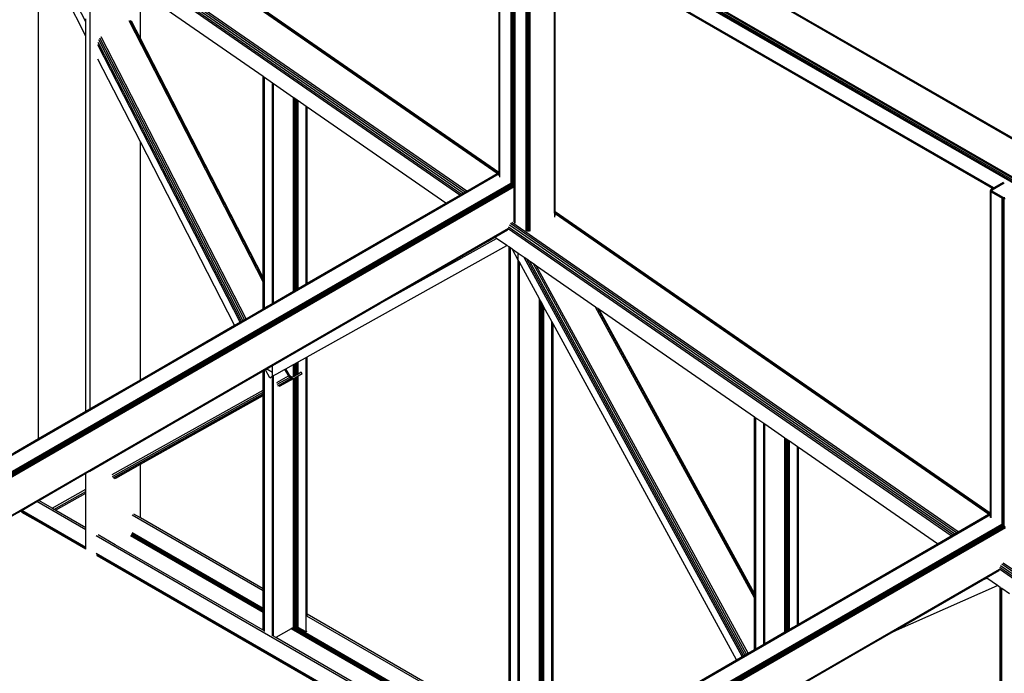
# Model space of a CAD drawing. Header units: millimetres. Extents: x 10 to 1250, y -62 to 528.
# Tile 734 of 909: x 619.68 to 621.89, y 523.58 to 525.05. Entities that reach past the tile are written whole.
import ezdxf

# ---------------------------------------------------------------- set-up
doc = ezdxf.new("R2010")
doc.units = ezdxf.units.MM
doc.header["$LTSCALE"] = 0.05

msp = doc.modelspace()

# ---------------------------------------------------------------- linework, layer by layer
at = {"color": 8}
for p, q in [((622.005, 524.7246), (620.8994, 525.363)), ((622.0072, 524.7254), (620.9015, 525.3637)), ((622.009, 524.725), (620.9034, 525.3634)), ((621.9258, 524.6724), (620.8202, 525.3107)), ((621.9263, 524.6751), (620.8206, 525.3135)), ((621.9275, 524.678), (620.8219, 525.3163)), ((621.9293, 524.6805), (620.8237, 525.3188)), ((621.9315, 524.6822), (620.8259, 525.3205)), ((620.7571, 524.7034), (620.7571, 525.3011)), ((620.7576, 524.7037), (620.7576, 525.2997)), ((620.7589, 524.7045), (620.7589, 525.2985)), ((620.7839, 524.6785), (620.7839, 525.2841)), ((620.7859, 524.7112), (620.7859, 525.2833)), ((620.7861, 524.7113), (620.7861, 525.2833)), ((620.7871, 524.7119), (620.7871, 525.2832)), ((620.7884, 524.7126), (620.7884, 525.283)), ((620.7908, 524.7113), (620.7908, 525.2833)), ((620.791, 524.7112), (620.791, 525.2815)), ((619.8272, 525.042), (619.7047, 525.2803)), ((620.7528, 524.7009), (619.9271, 525.273)), ((620.7553, 524.7024), (619.9302, 525.2741)), ((620.7563, 524.703), (619.9496, 525.2619)), ((620.7915, 524.7109), (620.7915, 525.2801)), ((620.7929, 524.7101), (620.7929, 525.2789)), ((620.8178, 524.6947), (620.8178, 525.2645)), ((620.8181, 524.6943), (620.8181, 525.2644)), ((620.8193, 524.6921), (620.8193, 525.2639)), ((620.8199, 524.6905), (620.8199, 525.2637)), ((620.8223, 524.6467), (620.8223, 525.2634)), ((620.8235, 524.6458), (620.8235, 525.2636)), ((620.8246, 524.6451), (620.8246, 525.2637)), ((620.8248, 524.645), (620.8248, 525.2637)), ((620.8268, 524.6436), (620.8268, 525.2645)), ((621.8702, 524.6686), (620.8541, 525.2552)), ((621.8684, 524.6676), (620.8546, 525.253)), ((620.8814, 524.6163), (620.8814, 525.2367)), ((619.7205, 524.105), (619.7205, 525.2178)), ((619.8272, 525.0102), (619.7205, 525.2178)), ((619.8359, 525.2264), (619.8359, 524.1716)), ((620.6686, 524.6524), (619.8503, 525.2193)), ((620.672, 524.6543), (619.8509, 525.2232)), ((620.6762, 524.6567), (619.8527, 525.2273)), ((620.6804, 524.6592), (619.8553, 525.2308)), ((620.6841, 524.6613), (619.8584, 525.2333)), ((620.8828, 524.6154), (620.8828, 525.2359)), ((621.8678, 524.6673), (620.8833, 525.2357)), ((620.8833, 524.615), (620.8833, 525.2357)), ((619.9496, 525.005), (619.9496, 525.1106)), ((620.2261, 524.9191), (619.9496, 525.1106)), ((619.8272, 525.042), (619.8272, 525.0488)), ((619.8272, 525.0102), (619.8272, 525.042)), ((620.2261, 524.4576), (619.9241, 525.0449)), ((620.2261, 524.4639), (619.9271, 525.0455)), ((619.9496, 525.005), (619.9295, 525.044)), ((619.8272, 524.1666), (619.8272, 525.0102)), ((620.177, 524.3685), (619.8543, 524.9961)), ((620.1804, 524.3705), (619.856, 525.0015)), ((620.1841, 524.3726), (619.8584, 525.0059)), ((620.1874, 524.3745), (619.8614, 525.0086)), ((620.2261, 524.4672), (619.9496, 525.005)), ((620.1743, 524.367), (619.8537, 524.9906)), ((619.9496, 524.7722), (619.8537, 524.9587)), ((620.2269, 524.9185), (620.2261, 524.9191)), ((620.2261, 524.4672), (620.2261, 524.9191)), ((620.2293, 524.9169), (620.2269, 524.9185)), ((620.2269, 524.4656), (620.2269, 524.9185)), ((620.2293, 524.3987), (620.2293, 524.9169)), ((620.2471, 524.9045), (620.2293, 524.9169)), ((620.2471, 524.409), (620.2471, 524.9045)), ((620.2496, 524.9028), (620.2471, 524.9045)), ((620.2496, 524.4105), (620.2496, 524.9028)), ((620.2946, 524.8716), (620.2496, 524.9028)), ((620.2946, 524.4364), (620.2946, 524.8716)), ((620.2956, 524.871), (620.2946, 524.8716)), ((620.2956, 524.437), (620.2956, 524.871)), ((620.297, 524.87), (620.2956, 524.871)), ((620.297, 524.4378), (620.297, 524.87)), ((620.2997, 524.8681), (620.297, 524.87)), ((620.2997, 524.4394), (620.2997, 524.8681)), ((620.3025, 524.8662), (620.2997, 524.8681)), ((620.3025, 524.441), (620.3025, 524.8662)), ((620.3048, 524.8646), (620.3025, 524.8662)), ((620.3048, 524.4423), (620.3048, 524.8646)), ((620.3226, 524.8522), (620.3048, 524.8646)), ((620.3226, 524.4526), (620.3226, 524.8522)), ((620.3252, 524.8504), (620.3226, 524.8522)), ((620.3252, 524.4541), (620.3252, 524.8504)), ((620.6372, 524.6342), (620.3252, 524.8504)), ((619.9496, 524.2372), (619.9496, 524.7722)), ((620.1617, 524.3597), (619.9496, 524.7722)), ((620.7576, 524.7037), (620.7589, 524.7045)), ((620.7589, 524.7039), (620.7589, 524.7045)), ((620.7859, 524.6805), (620.7859, 524.7112)), ((620.7861, 524.6807), (620.7861, 524.7113)), ((620.7871, 524.6813), (620.7871, 524.7119)), ((620.7884, 524.682), (620.7884, 524.7126)), ((620.7908, 524.7113), (620.791, 524.7112)), ((620.7908, 524.6834), (620.7908, 524.7113)), ((620.791, 524.7112), (620.7915, 524.7109)), ((620.791, 524.6835), (620.791, 524.7112)), ((620.7915, 524.7109), (620.7929, 524.7101)), ((620.7915, 524.6838), (620.7915, 524.7109)), ((620.7929, 524.6846), (620.7929, 524.7101)), ((618.0041, 523.1134), (620.7571, 524.7028)), ((618.0061, 523.1127), (620.7571, 524.701)), ((620.6841, 524.6613), (620.7528, 524.7009)), ((620.7528, 524.7009), (620.7553, 524.7024)), ((620.7553, 524.7024), (620.7563, 524.703)), ((620.7563, 524.703), (620.7571, 524.7034)), ((620.7571, 524.7034), (620.7576, 524.7037)), ((620.7571, 524.7028), (620.7571, 524.7034)), ((620.7571, 524.7028), (620.7576, 524.7031)), ((620.7571, 524.701), (620.7571, 524.7028)), ((620.7571, 524.701), (620.7576, 524.7012)), ((620.7571, 524.6956), (620.7571, 524.701)), ((620.7576, 524.7031), (620.7589, 524.7039)), ((620.7576, 524.7031), (620.7576, 524.7037)), ((620.7576, 524.7012), (620.7576, 524.7031)), ((620.7576, 524.7012), (620.7589, 524.702)), ((620.7576, 524.7012), (620.7576, 524.6942)), ((620.7589, 524.702), (620.7589, 524.7039)), ((620.7589, 524.693), (620.7589, 524.702)), ((620.7908, 524.6834), (620.791, 524.6835)), ((620.7908, 524.6806), (620.7908, 524.6834)), ((620.791, 524.6835), (620.7915, 524.6838)), ((620.791, 524.6808), (620.791, 524.6835)), ((620.7915, 524.6838), (620.7929, 524.6846)), ((620.7915, 524.681), (620.7915, 524.6838)), ((620.7929, 524.6818), (620.7929, 524.6846)), ((620.8178, 524.6947), (620.8181, 524.6943)), ((620.8178, 524.693), (620.8178, 524.6947)), ((620.8178, 524.693), (620.8187, 524.6935)), ((620.8178, 524.6898), (620.8178, 524.693)), ((620.8178, 524.6898), (620.8198, 524.6909)), ((620.8178, 524.687), (620.8178, 524.6898)), ((620.8178, 524.687), (620.8199, 524.6882)), ((620.8178, 524.6092), (620.8178, 524.687)), ((620.8181, 524.6943), (620.8187, 524.6935)), ((620.8187, 524.6935), (620.8193, 524.6921)), ((620.8193, 524.6921), (620.8198, 524.6909)), ((620.8198, 524.6909), (620.8199, 524.6905)), ((620.8199, 524.6882), (620.8199, 524.6905)), ((620.8199, 524.6104), (620.8199, 524.6882)), ((618.0382, 523.0942), (620.7832, 524.679)), ((618.0402, 523.0926), (620.7854, 524.6775)), ((618.0419, 523.0903), (620.7884, 524.676)), ((618.043, 523.0877), (620.7907, 524.6741)), ((618.0434, 523.0852), (620.791, 524.6716)), ((620.6804, 524.6592), (620.6841, 524.6613)), ((620.7859, 524.6805), (620.7861, 524.6807)), ((620.7859, 524.6778), (620.7859, 524.6805)), ((620.7859, 524.6778), (620.7884, 524.6792)), ((620.7859, 524.677), (620.7859, 524.6778)), ((620.7861, 524.6807), (620.7871, 524.6813)), ((620.7861, 524.6798), (620.7861, 524.6807)), ((620.7871, 524.6813), (620.7884, 524.682)), ((620.7871, 524.6792), (620.7871, 524.6813)), ((620.7884, 524.6792), (620.7884, 524.682)), ((620.7884, 524.676), (620.7884, 524.6792)), ((620.7884, 524.6755), (620.7884, 524.676)), ((620.7908, 524.6806), (620.791, 524.6808)), ((620.7908, 524.6774), (620.7908, 524.6806)), ((620.7908, 524.6774), (620.791, 524.6775)), ((620.7908, 524.6742), (620.7908, 524.6774)), ((620.7908, 524.6742), (620.791, 524.6743)), ((620.7908, 524.6738), (620.7908, 524.6742)), ((620.791, 524.6808), (620.7915, 524.681)), ((620.791, 524.6775), (620.791, 524.6808)), ((620.791, 524.6775), (620.7915, 524.6778)), ((620.791, 524.6743), (620.791, 524.6775)), ((620.791, 524.6743), (620.7915, 524.6746)), ((620.791, 524.6716), (620.791, 524.6743)), ((620.791, 524.6716), (620.7915, 524.6718)), ((620.791, 524.5938), (620.791, 524.6716)), ((620.7915, 524.681), (620.7929, 524.6818)), ((620.7915, 524.6778), (620.7915, 524.681)), ((620.7915, 524.6778), (620.7929, 524.6786)), ((620.7915, 524.6746), (620.7915, 524.6778)), ((620.7915, 524.6746), (620.7929, 524.6754)), ((620.7915, 524.6718), (620.7915, 524.6746)), ((620.7915, 524.6718), (620.7929, 524.6727)), ((620.7915, 524.594), (620.7915, 524.6718)), ((620.7929, 524.6786), (620.7929, 524.6818)), ((620.7929, 524.6754), (620.7929, 524.6786)), ((620.7929, 524.6727), (620.7929, 524.6754)), ((620.7929, 524.5948), (620.7929, 524.6727)), ((621.8632, 524.6642), (621.8627, 524.6628)), ((621.8627, 524.6628), (621.8632, 524.6614)), ((621.8627, 523.9367), (621.8627, 524.6628)), ((621.8646, 524.6654), (621.8632, 524.6642)), ((621.8632, 524.6614), (621.8646, 524.6602)), ((621.8632, 523.937), (621.8632, 524.6614)), ((621.8678, 524.6673), (621.8646, 524.6654)), ((621.8646, 524.6602), (621.8895, 524.6458)), ((621.8646, 523.9263), (621.8646, 524.6602)), ((621.8659, 524.6628), (621.8661, 524.6635)), ((621.8661, 524.6621), (621.8659, 524.6628)), ((621.8661, 524.6635), (621.8668, 524.6641)), ((621.8661, 524.6621), (621.8661, 524.6635)), ((621.8668, 524.6615), (621.8661, 524.6621)), ((621.8668, 524.6641), (621.8941, 524.6798)), ((621.8668, 524.6615), (621.8668, 524.6641)), ((621.8917, 524.6471), (621.8668, 524.6615)), ((621.8684, 524.6676), (621.8678, 524.6673)), ((621.8702, 524.6686), (621.8684, 524.6676)), ((621.8919, 524.6811), (621.8702, 524.6686)), ((620.6372, 524.6342), (620.6686, 524.6524)), ((620.6686, 524.6524), (620.672, 524.6543)), ((620.672, 524.6543), (620.6762, 524.6567)), ((620.6762, 524.6567), (620.6804, 524.6592)), ((620.8223, 524.5704), (620.8223, 524.6467)), ((620.8235, 524.5725), (620.8235, 524.6458)), ((620.8246, 524.5729), (620.8246, 524.6451)), ((620.8248, 524.5706), (620.8248, 524.645)), ((620.8268, 524.5713), (620.8268, 524.6436)), ((621.8895, 524.6458), (621.8916, 524.645)), ((621.8895, 523.9433), (621.8895, 524.6458)), ((621.8916, 524.645), (621.8917, 524.645)), ((621.8916, 523.9445), (621.8916, 524.645)), ((621.8928, 524.6467), (621.8917, 524.6471)), ((621.8917, 524.645), (621.8928, 524.6448)), ((621.8917, 523.9446), (621.8917, 524.645)), ((621.894, 524.6465), (621.8928, 524.6467)), ((621.8928, 524.6448), (621.894, 524.6447)), ((621.8928, 523.9452), (621.8928, 524.6448)), ((621.8952, 524.6467), (621.894, 524.6465)), ((621.894, 524.6447), (621.8964, 524.645)), ((621.894, 523.9459), (621.894, 524.6447)), ((620.3252, 524.4541), (620.6372, 524.6342)), ((620.8828, 524.6154), (620.8814, 524.6163)), ((620.8814, 524.615), (620.8814, 524.6163)), ((620.791, 524.5921), (620.791, 524.5938)), ((620.7915, 524.594), (620.7915, 524.5905)), ((620.7929, 524.5891), (620.7929, 524.5948)), ((620.8178, 524.5718), (620.8178, 524.6092)), ((620.8199, 524.5708), (620.8199, 524.6104)), ((620.8828, 524.614), (620.8814, 524.615)), ((620.8814, 524.6118), (620.8814, 524.615)), ((620.8828, 524.6108), (620.8814, 524.6118)), ((620.8814, 524.6118), (620.8814, 524.6029)), ((620.8833, 524.615), (620.8828, 524.6154)), ((620.8828, 524.614), (620.8828, 524.6154)), ((620.8833, 524.6137), (620.8828, 524.614)), ((620.8828, 524.6108), (620.8828, 524.614)), ((620.8833, 524.6105), (620.8828, 524.6108)), ((620.8828, 524.6041), (620.8828, 524.6108)), ((621.8625, 523.9366), (620.8833, 524.615)), ((620.8833, 524.6137), (620.8833, 524.615)), ((621.8615, 523.936), (620.8833, 524.6137)), ((620.8833, 524.6105), (620.8833, 524.6137)), ((620.8833, 524.6056), (620.8833, 524.6105)), ((621.8589, 523.9346), (620.8833, 524.6105)), ((618.0878, 523.0248), (620.778, 524.578)), ((618.0892, 523.0238), (620.7774, 524.5758)), ((620.7474, 524.5579), (620.7763, 524.5745)), ((621.7748, 523.886), (620.7776, 524.5769)), ((621.7782, 523.888), (620.7784, 524.5807)), ((621.7824, 523.8904), (620.7801, 524.5847)), ((621.7866, 523.8928), (620.7828, 524.5883)), ((621.7902, 523.8949), (620.7858, 524.5908)), ((620.4884, 524.4083), (620.7515, 524.5551)), ((620.4884, 524.4083), (620.7324, 524.5492)), ((620.7324, 524.5492), (620.7474, 524.5579)), ((620.7324, 524.5492), (620.7477, 524.5577)), ((620.7477, 524.5577), (620.7474, 524.5579)), ((620.7515, 524.5551), (620.7477, 524.5577)), ((620.7745, 524.5391), (620.7515, 524.5551)), ((620.3252, 524.2884), (620.7745, 524.5391)), ((620.7794, 524.5358), (620.7745, 524.5391)), ((620.7802, 524.5352), (620.7794, 524.5358)), ((620.7794, 523.4474), (620.7794, 524.5358)), ((620.7825, 524.5336), (620.7802, 524.5352)), ((620.7802, 523.4469), (620.7802, 524.5352)), ((620.787, 524.5305), (620.7825, 524.5336)), ((620.7825, 523.4456), (620.7825, 524.5336)), ((620.8003, 524.5061), (620.787, 524.5305)), ((620.8003, 524.5212), (620.787, 524.5305)), ((620.8003, 524.5061), (620.8003, 524.5212)), ((620.8137, 524.512), (620.8003, 524.5212)), ((620.8029, 524.5014), (620.8003, 524.5061)), ((620.8003, 523.342), (620.8003, 524.5061)), ((621.3043, 523.6144), (620.8137, 524.512)), ((620.8193, 524.5081), (620.8137, 524.512)), ((621.307, 523.6159), (620.8193, 524.5081)), ((620.8265, 524.5031), (620.8193, 524.5081)), ((620.8029, 523.3405), (620.8029, 524.5014)), ((620.8479, 524.4191), (620.8029, 524.5014)), ((621.3104, 523.6179), (620.8265, 524.5031)), ((620.8343, 524.4977), (620.8265, 524.5031)), ((621.314, 523.62), (620.8343, 524.4977)), ((620.8413, 524.4928), (620.8343, 524.4977)), ((621.3174, 523.6219), (620.8413, 524.4928)), ((620.9743, 524.4007), (620.8413, 524.4928)), ((620.2269, 524.4656), (620.2261, 524.4672)), ((620.2261, 524.4639), (620.2261, 524.4672)), ((620.2269, 524.4623), (620.2261, 524.4639)), ((620.2261, 524.4576), (620.2261, 524.4639)), ((620.2269, 524.4623), (620.2269, 524.4656)), ((620.2269, 524.456), (620.2269, 524.4623)), ((620.2269, 524.456), (620.2261, 524.4576)), ((620.2261, 524.3969), (620.2261, 524.4576)), ((620.2269, 524.3974), (620.2269, 524.456)), ((620.297, 524.4378), (620.2997, 524.4394)), ((620.2997, 524.4394), (620.3025, 524.441)), ((620.3025, 524.441), (620.3048, 524.4423)), ((620.3048, 524.4423), (620.3226, 524.4526)), ((620.3226, 524.4526), (620.3252, 524.4541)), ((620.2496, 524.4105), (620.2946, 524.4364)), ((620.2946, 524.4364), (620.2956, 524.437)), ((620.2956, 524.437), (620.297, 524.4378)), ((620.8479, 523.4079), (620.8479, 524.4191)), ((620.8488, 524.4174), (620.8479, 524.4191)), ((620.8488, 523.4073), (620.8488, 524.4174)), ((620.8502, 524.4149), (620.8488, 524.4174)), ((620.1874, 524.3745), (620.2261, 524.3969)), ((620.2261, 524.3969), (620.2269, 524.3974)), ((620.2269, 524.3974), (620.2293, 524.3987)), ((620.2293, 524.3987), (620.2471, 524.409)), ((620.2471, 524.409), (620.2496, 524.4105)), ((620.2471, 524.269), (620.4884, 524.4083)), ((620.8502, 523.4065), (620.8502, 524.4149)), ((620.853, 524.4098), (620.8502, 524.4149)), ((620.853, 523.4049), (620.853, 524.4098)), ((620.8557, 524.4048), (620.853, 524.4098)), ((620.8557, 523.4033), (620.8557, 524.4048)), ((620.8571, 524.4023), (620.8557, 524.4048)), ((620.8571, 523.4025), (620.8571, 524.4023)), ((620.858, 524.4005), (620.8571, 524.4023)), ((620.858, 523.402), (620.858, 524.4005)), ((620.8759, 524.3679), (620.858, 524.4005)), ((621.3318, 523.7467), (620.9743, 524.4007)), ((620.9796, 524.3971), (620.9743, 524.4007)), ((621.3318, 523.7527), (620.9796, 524.3971)), ((620.9823, 524.3951), (620.9796, 524.3971)), ((621.3318, 523.7559), (620.9823, 524.3951)), ((621.3318, 524.1531), (620.9823, 524.3951)), ((620.1804, 524.3705), (620.1841, 524.3726)), ((620.1841, 524.3726), (620.1874, 524.3745)), ((619.9496, 524.2372), (620.1617, 524.3597)), ((620.1617, 524.3597), (620.1743, 524.367)), ((620.1743, 524.367), (620.177, 524.3685)), ((620.177, 524.3685), (620.1804, 524.3705)), ((620.8759, 523.3917), (620.8759, 524.3679)), ((620.8784, 524.3632), (620.8759, 524.3679)), ((620.8784, 523.3902), (620.8784, 524.3632)), ((621.2917, 523.6071), (620.8784, 524.3632)), ((620.3048, 524.2771), (620.3226, 524.287)), ((620.3226, 524.287), (620.3252, 524.2884)), ((620.3226, 523.6697), (620.3226, 524.287)), ((620.3252, 523.7096), (620.3252, 524.2884)), ((620.231, 524.2597), (620.2342, 524.2616)), ((620.2342, 524.2616), (620.2471, 524.269)), ((620.2342, 524.2616), (620.2471, 524.2541)), ((620.2471, 524.2541), (620.2471, 524.269)), ((620.2744, 524.2601), (620.277, 524.2615)), ((620.277, 524.2615), (620.2946, 524.2714)), ((620.2853, 524.2471), (620.277, 524.2615)), ((620.2946, 524.2714), (620.2956, 524.2719)), ((620.2946, 524.2445), (620.2946, 524.2714)), ((620.2956, 524.2719), (620.297, 524.2727)), ((620.2956, 524.245), (620.2956, 524.2719)), ((620.297, 524.2727), (620.2997, 524.2742)), ((620.297, 524.2458), (620.297, 524.2727)), ((620.2997, 524.2742), (620.3025, 524.2757)), ((620.2997, 524.2473), (620.2997, 524.2742)), ((620.3025, 524.2757), (620.3048, 524.2771)), ((620.3025, 524.2488), (620.3025, 524.2757)), ((620.3048, 524.2502), (620.3048, 524.2771)), ((619.8865, 524.0608), (620.2261, 524.2569)), ((620.2261, 524.2569), (620.2269, 524.2574)), ((620.2261, 524.2139), (620.2261, 524.2569)), ((620.2269, 524.2574), (620.2293, 524.2587)), ((620.2269, 524.2144), (620.2269, 524.2574)), ((620.2293, 524.2587), (620.231, 524.2597)), ((620.2293, 523.6709), (620.2293, 524.2587)), ((620.2414, 524.2417), (620.231, 524.2597)), ((620.2414, 524.2417), (620.2471, 524.2449)), ((620.2471, 524.2449), (620.2471, 524.2541)), ((620.2471, 524.2449), (620.2496, 524.2463)), ((620.2471, 523.6607), (620.2471, 524.2449)), ((620.2496, 524.2463), (620.257, 524.2504)), ((620.2496, 523.6599), (620.2496, 524.2463)), ((620.257, 524.2504), (620.2744, 524.2601)), ((620.257, 524.2312), (620.2827, 524.2456)), ((620.2575, 524.2268), (620.2853, 524.2423)), ((620.2592, 524.2237), (620.2887, 524.2403)), ((620.2617, 524.2225), (620.2924, 524.2396)), ((620.2646, 524.2232), (620.2946, 524.24)), ((620.2744, 524.2601), (620.2827, 524.2456)), ((620.2827, 524.2456), (620.2853, 524.2423)), ((620.287, 524.2449), (620.2853, 524.2471)), ((620.2893, 524.2435), (620.2853, 524.2423)), ((620.2853, 524.2423), (620.2862, 524.2418)), ((620.2862, 524.2445), (620.287, 524.2449)), ((620.2862, 524.2418), (620.2893, 524.2435)), ((620.2862, 524.2418), (620.2877, 524.2409)), ((620.2893, 524.2435), (620.287, 524.2449)), ((620.2877, 524.2409), (620.2917, 524.2431)), ((620.2877, 524.2409), (620.288, 524.2407)), ((620.288, 524.2407), (620.2927, 524.2434)), ((620.288, 524.2407), (620.2882, 524.2406)), ((620.2939, 524.2437), (620.2882, 524.2406)), ((620.2882, 524.2406), (620.2887, 524.2403)), ((620.2887, 524.2403), (620.2924, 524.2396)), ((620.2917, 524.2431), (620.2893, 524.2435)), ((620.2927, 524.2434), (620.2917, 524.2431)), ((620.2924, 524.2396), (620.2956, 524.2405)), ((620.2927, 524.2434), (620.2946, 524.2445)), ((620.2939, 524.2437), (620.2927, 524.2434)), ((620.2946, 524.2442), (620.2939, 524.2437)), ((620.2946, 524.2445), (620.2956, 524.245)), ((620.2956, 524.2447), (620.2946, 524.2442)), ((620.2946, 524.2442), (620.2946, 524.2445)), ((620.2946, 524.2438), (620.2946, 524.2442)), ((620.2946, 524.24), (620.2956, 524.2405)), ((620.2946, 523.7273), (620.2946, 524.24)), ((620.2956, 524.245), (620.297, 524.2458)), ((620.297, 524.2455), (620.2956, 524.2447)), ((620.2956, 524.2447), (620.2956, 524.245)), ((620.2956, 524.2443), (620.2956, 524.2447)), ((620.2956, 524.2405), (620.2957, 524.2406)), ((620.2956, 523.7267), (620.2956, 524.2405)), ((620.2957, 524.2406), (620.297, 524.2413)), ((620.297, 524.2458), (620.2997, 524.2473)), ((620.2997, 524.2471), (620.297, 524.2455)), ((620.297, 524.2455), (620.297, 524.2458)), ((620.297, 524.2452), (620.297, 524.2455)), ((620.297, 524.2413), (620.2997, 524.2429)), ((620.297, 523.7259), (620.297, 524.2413)), ((620.2997, 524.2473), (620.3025, 524.2488)), ((620.3025, 524.2487), (620.2997, 524.2471)), ((620.2997, 524.2471), (620.2997, 524.2473)), ((620.2997, 524.2468), (620.2997, 524.2471)), ((620.2997, 524.2429), (620.3025, 524.2445)), ((620.2997, 523.7243), (620.2997, 524.2429)), ((620.3025, 524.2488), (620.3048, 524.2502)), ((620.3048, 524.25), (620.3025, 524.2487)), ((620.3025, 524.2487), (620.3025, 524.2488)), ((620.3025, 524.2485), (620.3025, 524.2487)), ((620.3025, 524.2445), (620.3048, 524.2459)), ((620.3025, 523.7228), (620.3025, 524.2445)), ((620.3117, 524.254), (620.3048, 524.25)), ((620.3048, 524.2502), (620.3117, 524.254)), ((620.3048, 524.2459), (620.3135, 524.2509)), ((620.3048, 524.25), (620.3048, 524.2502)), ((620.3048, 524.2499), (620.3048, 524.25)), ((620.3048, 523.68), (620.3048, 524.2459)), ((620.3135, 524.2509), (620.3117, 524.254)), ((619.8359, 524.1716), (619.9496, 524.2372)), ((619.8865, 524.0239), (620.2261, 524.2139)), ((619.8871, 524.0194), (620.2261, 524.2092)), ((619.8887, 524.0164), (620.2261, 524.2052)), ((619.8912, 524.0151), (620.2261, 524.2026)), ((619.9496, 524.0469), (620.2261, 524.2017)), ((620.2261, 524.2139), (620.2269, 524.2144)), ((620.2261, 524.2092), (620.2261, 524.2139)), ((620.2261, 524.2092), (620.2269, 524.2097)), ((620.2261, 524.2052), (620.2261, 524.2092)), ((620.2261, 524.2052), (620.2269, 524.2057)), ((620.2261, 524.2026), (620.2261, 524.2052)), ((620.2261, 524.2026), (620.2269, 524.203)), ((620.2261, 524.2017), (620.2261, 524.2026)), ((620.2261, 524.2017), (620.2269, 524.2021)), ((620.2261, 523.7668), (620.2261, 524.2017)), ((620.2269, 524.2097), (620.2269, 524.2144)), ((620.2269, 524.2057), (620.2269, 524.2097)), ((620.2269, 524.203), (620.2269, 524.2057)), ((620.2269, 524.2021), (620.2269, 524.203)), ((620.2269, 523.7663), (620.2269, 524.2021)), ((619.7205, 524.105), (619.8272, 524.1666)), ((619.8272, 524.1666), (619.8359, 524.1716)), ((621.3318, 523.7559), (621.3318, 524.1531)), ((621.3326, 524.1525), (621.3318, 524.1531)), ((621.3326, 523.7543), (621.3326, 524.1525)), ((621.3349, 524.1509), (621.3326, 524.1525)), ((621.3349, 523.632), (621.3349, 524.1509)), ((621.3527, 524.1385), (621.3349, 524.1509)), ((621.3527, 523.6423), (621.3527, 524.1385)), ((621.3553, 524.1368), (621.3527, 524.1385)), ((621.3553, 523.6438), (621.3553, 524.1368)), ((621.4003, 524.1056), (621.3553, 524.1368)), ((619.6664, 524.0737), (619.7205, 524.105)), ((621.4003, 523.6697), (621.4003, 524.1056)), ((621.4012, 524.1049), (621.4003, 524.1056)), ((621.4012, 523.6703), (621.4012, 524.1049)), ((621.4026, 524.104), (621.4012, 524.1049)), ((621.4026, 523.6711), (621.4026, 524.104)), ((621.4053, 524.1021), (621.4026, 524.104)), ((621.4053, 523.6727), (621.4053, 524.1021)), ((621.4081, 524.1002), (621.4053, 524.1021)), ((621.4081, 523.6743), (621.4081, 524.1002)), ((621.4104, 524.0986), (621.4081, 524.1002)), ((621.4104, 523.6756), (621.4104, 524.0986)), ((621.4283, 524.0862), (621.4104, 524.0986)), ((621.4283, 523.6859), (621.4283, 524.0862)), ((621.4308, 524.0844), (621.4283, 524.0862)), ((621.4308, 523.6874), (621.4308, 524.0844)), ((621.7434, 523.8679), (621.4308, 524.0844)), ((619.8359, 524.0316), (619.8865, 524.0608)), ((619.8941, 524.0159), (619.9496, 524.0469)), ((619.9496, 523.9265), (619.9496, 524.0469)), ((619.7209, 523.9652), (619.8272, 524.0266)), ((619.8272, 524.0266), (619.8359, 524.0316)), ((619.8272, 523.9907), (619.8272, 524.0266)), ((619.7508, 523.9479), (619.8272, 523.9907)), ((619.755, 523.9455), (619.8272, 523.986)), ((619.7585, 523.9435), (619.8272, 523.982)), ((619.8272, 523.986), (619.8272, 523.9907)), ((619.8272, 523.982), (619.8272, 523.986)), ((619.8272, 523.9806), (619.8272, 523.982)), ((619.8272, 523.9038), (619.8272, 523.9806)), ((619.6825, 523.943), (619.7169, 523.9629)), ((619.7169, 523.9629), (619.7209, 523.9652)), ((619.8272, 523.8991), (619.7169, 523.9629)), ((619.7508, 523.9479), (619.7209, 523.9652)), ((619.1098, 522.3467), (621.8627, 523.9361)), ((619.1117, 522.346), (621.8627, 523.9343)), ((619.6664, 523.9337), (619.6811, 523.9422)), ((619.6811, 523.9422), (619.6825, 523.943)), ((619.8272, 523.8566), (619.6814, 523.9408)), ((619.8272, 523.8595), (619.6825, 523.943)), ((619.7205, 523.9172), (619.6832, 523.9388)), ((619.755, 523.9455), (619.7508, 523.9479)), ((619.7585, 523.9435), (619.755, 523.9455)), ((619.7597, 523.9428), (619.7585, 523.9435)), ((619.8272, 523.9038), (619.7597, 523.9428)), ((620.2261, 523.7622), (619.9311, 523.9325)), ((619.9496, 523.9265), (619.9352, 523.9348)), ((621.7902, 523.8949), (621.8589, 523.9346)), ((621.8589, 523.9346), (621.8615, 523.936)), ((621.8615, 523.936), (621.8625, 523.9366)), ((621.8625, 523.9366), (621.8627, 523.9367)), ((621.8627, 523.9367), (621.8632, 523.937)), ((621.8627, 523.9361), (621.8627, 523.9367)), ((621.8627, 523.9361), (621.8632, 523.9364)), ((621.8627, 523.9343), (621.8627, 523.9361)), ((621.8627, 523.9343), (621.8632, 523.9346)), ((621.8627, 523.9289), (621.8627, 523.9343)), ((621.8632, 523.9364), (621.8632, 523.937)), ((621.8632, 523.9346), (621.8632, 523.9364)), ((621.8632, 523.9275), (621.8632, 523.9346)), ((621.8895, 523.9127), (621.8895, 523.9433)), ((621.8916, 523.9139), (621.8916, 523.9445)), ((621.8917, 523.914), (621.8917, 523.9446)), ((621.8928, 523.9146), (621.8928, 523.9452)), ((621.894, 523.9153), (621.894, 523.9459)), ((619.1439, 522.3275), (621.8888, 523.9123)), ((619.1458, 522.3259), (621.8916, 523.9111)), ((619.1475, 522.3236), (621.894, 523.9093)), ((619.1486, 522.321), (621.8963, 523.9074)), ((619.8272, 523.8556), (619.7205, 523.9172)), ((620.2261, 523.7668), (619.9496, 523.9265)), ((621.8895, 523.9127), (621.8916, 523.9139)), ((621.8895, 523.9118), (621.8895, 523.9127)), ((621.8916, 523.9139), (621.8917, 523.914)), ((621.8916, 523.9111), (621.8916, 523.9139)), ((621.8916, 523.9111), (621.894, 523.9125)), ((621.8916, 523.9104), (621.8916, 523.9111)), ((621.8917, 523.914), (621.8928, 523.9146)), ((621.8917, 523.9131), (621.8917, 523.914)), ((621.8928, 523.9146), (621.894, 523.9153)), ((621.8928, 523.9125), (621.8928, 523.9146)), ((621.894, 523.9125), (621.894, 523.9153)), ((621.894, 523.9093), (621.894, 523.9125)), ((621.894, 523.9088), (621.894, 523.9093)), ((619.149, 522.3185), (621.8966, 523.9049)), ((619.8272, 523.8991), (619.8272, 523.9038)), ((619.8272, 523.8595), (619.8272, 523.8991)), ((620.8124, 523.3304), (619.8503, 523.8858)), ((619.8927, 523.866), (619.8544, 523.8881)), ((620.2261, 523.7132), (619.9271, 523.8858)), ((620.2261, 523.7153), (619.9286, 523.8871)), ((620.2261, 523.7178), (619.93, 523.8888)), ((620.2261, 523.7204), (619.9308, 523.8908)), ((620.2261, 523.7225), (619.9311, 523.8928)), ((621.7434, 523.8679), (621.7748, 523.886)), ((621.7748, 523.886), (621.7782, 523.888)), ((621.7782, 523.888), (621.7824, 523.8904)), ((621.7824, 523.8904), (621.7866, 523.8928)), ((621.7866, 523.8928), (621.7902, 523.8949)), ((620.2261, 523.6735), (619.8927, 523.866)), ((621.4308, 523.6874), (621.7434, 523.8679)), ((619.8272, 523.8566), (619.8272, 523.8595)), ((619.8272, 523.8556), (619.8272, 523.8566)), ((620.7781, 523.3105), (619.8503, 523.8462)), ((620.7756, 523.3091), (619.8509, 523.8429)), ((619.9496, 523.785), (619.8527, 523.8409)), ((622.8878, 523.1245), (621.8858, 523.8187)), ((622.892, 523.127), (621.8884, 523.8223)), ((622.8956, 523.1291), (621.8915, 523.8248)), ((619.194, 522.2584), (621.8835, 523.8112)), ((619.1954, 522.2574), (621.883, 523.8091)), ((621.8536, 523.7915), (621.8819, 523.8078)), ((622.8802, 523.1201), (621.8833, 523.8108)), ((622.8836, 523.1221), (621.884, 523.8147)), ((620.7175, 523.3416), (619.9496, 523.785)), ((621.6446, 523.6708), (621.8458, 523.787)), ((621.6446, 523.6708), (621.8788, 523.7741)), ((621.8458, 523.787), (621.8546, 523.7909)), ((621.8458, 523.787), (621.8483, 523.7885)), ((621.8483, 523.7885), (621.8536, 523.7915)), ((621.8543, 523.7911), (621.8483, 523.7885)), ((621.8543, 523.7911), (621.8536, 523.7915)), ((621.8546, 523.7909), (621.8543, 523.7911)), ((621.8788, 523.7741), (621.8546, 523.7909)), ((621.885, 523.7698), (621.8788, 523.7741)), ((620.2269, 523.7663), (620.2261, 523.7668)), ((620.2261, 523.7622), (620.2261, 523.7668)), ((620.2269, 523.7617), (620.2261, 523.7622)), ((620.2261, 523.7225), (620.2261, 523.7622)), ((620.2269, 523.7617), (620.2269, 523.7663)), ((620.2269, 523.722), (620.2269, 523.7617)), ((621.3326, 523.7543), (621.3318, 523.7559)), ((621.3318, 523.7527), (621.3318, 523.7559)), ((621.3326, 523.7512), (621.3318, 523.7527)), ((621.3318, 523.7467), (621.3318, 523.7527)), ((621.3326, 523.7512), (621.3326, 523.7543)), ((621.8858, 523.7692), (621.885, 523.7698)), ((621.885, 522.8091), (621.885, 523.7698)), ((621.8882, 523.7676), (621.8858, 523.7692)), ((621.8858, 522.8086), (621.8858, 523.7692)), ((621.906, 523.7552), (621.8882, 523.7676)), ((621.8882, 522.8073), (621.8882, 523.7676)), ((621.3326, 523.7452), (621.3318, 523.7467)), ((621.3318, 523.6302), (621.3318, 523.7467)), ((621.3326, 523.7452), (621.3326, 523.7512)), ((621.3326, 523.6307), (621.3326, 523.7452)), ((620.2269, 523.722), (620.2261, 523.7225)), ((620.2261, 523.7204), (620.2261, 523.7225)), ((620.2269, 523.7199), (620.2261, 523.7204)), ((620.2261, 523.7178), (620.2261, 523.7204)), ((620.2269, 523.7174), (620.2261, 523.7178)), ((620.2261, 523.7153), (620.2261, 523.7178)), ((620.2269, 523.7148), (620.2261, 523.7153)), ((620.2261, 523.7132), (620.2261, 523.7153)), ((620.2269, 523.7127), (620.2261, 523.7132)), ((620.2261, 523.6735), (620.2261, 523.7132)), ((620.2269, 523.7199), (620.2269, 523.722)), ((620.2269, 523.7174), (620.2269, 523.7199)), ((620.2269, 523.7148), (620.2269, 523.7174)), ((620.2269, 523.7127), (620.2269, 523.7148)), ((620.2269, 523.673), (620.2269, 523.7127)), ((620.2956, 523.7267), (620.2946, 523.7273)), ((620.2946, 523.7226), (620.2946, 523.7273)), ((620.2956, 523.7221), (620.2946, 523.7226)), ((620.2946, 523.683), (620.2946, 523.7226)), ((620.297, 523.7259), (620.2956, 523.7267)), ((620.2956, 523.7221), (620.2956, 523.7267)), ((620.297, 523.7213), (620.2956, 523.7221)), ((620.2956, 523.6828), (620.2956, 523.7221)), ((620.297, 523.7213), (620.297, 523.7259)), ((620.297, 523.683), (620.297, 523.7213)), ((620.3025, 523.7228), (620.2997, 523.7243)), ((620.2997, 523.7197), (620.2997, 523.7243)), ((620.3025, 523.7181), (620.2997, 523.7197)), ((620.2997, 523.6833), (620.2997, 523.7197)), ((620.3025, 523.7181), (620.3025, 523.7228)), ((620.3025, 523.683), (620.3025, 523.7181)), ((620.7794, 523.4474), (620.3252, 523.7096)), ((620.3252, 523.7057), (620.3252, 523.7096)), ((620.7794, 523.4427), (620.3245, 523.7054)), ((621.4104, 523.6756), (621.4283, 523.6859)), ((621.4283, 523.6859), (621.4308, 523.6874)), ((620.2269, 523.673), (620.2261, 523.6735)), ((620.2269, 523.673), (620.2269, 523.673)), ((620.2891, 523.6768), (620.2548, 523.657)), ((620.291, 523.6779), (620.2891, 523.6768)), ((620.7794, 523.3938), (620.2891, 523.6768)), ((620.2932, 523.6791), (620.291, 523.6779)), ((620.7794, 523.3959), (620.291, 523.6779)), ((620.2946, 523.68), (620.2932, 523.6791)), ((620.7794, 523.3984), (620.2932, 523.6791)), ((620.2952, 523.6826), (620.2946, 523.683)), ((620.2946, 523.6824), (620.2946, 523.683)), ((620.2946, 523.6824), (620.2952, 523.6826)), ((620.2946, 523.6808), (620.2946, 523.6824)), ((620.2955, 523.6803), (620.2946, 523.6808)), ((620.2946, 523.68), (620.2946, 523.6808)), ((620.2955, 523.6803), (620.2946, 523.68)), ((620.2952, 523.6826), (620.2956, 523.6828)), ((620.297, 523.6816), (620.2952, 523.6826)), ((620.297, 523.6809), (620.2955, 523.6803)), ((620.7794, 523.4009), (620.2955, 523.6803)), ((620.2956, 523.6828), (620.297, 523.683)), ((620.297, 523.6816), (620.297, 523.683)), ((620.297, 523.6809), (620.297, 523.6816)), ((620.298, 523.681), (620.297, 523.6809)), ((620.2997, 523.6812), (620.298, 523.681)), ((620.7794, 523.4031), (620.298, 523.681)), ((620.2997, 523.6833), (620.3025, 523.683)), ((620.2997, 523.6812), (620.2997, 523.6833)), ((620.3025, 523.6809), (620.2997, 523.6812)), ((620.3025, 523.6809), (620.3025, 523.683)), ((620.3048, 523.68), (620.3025, 523.6809)), ((620.3226, 523.6697), (620.3048, 523.68)), ((620.3245, 523.6708), (620.3226, 523.6697)), ((621.3553, 523.6438), (621.4003, 523.6697)), ((621.4003, 523.6697), (621.4012, 523.6703)), ((621.4012, 523.6703), (621.4026, 523.6711)), ((621.4026, 523.6711), (621.4053, 523.6727)), ((621.4053, 523.6727), (621.4081, 523.6743)), ((621.4081, 523.6743), (621.4104, 523.6756)), ((621.4308, 523.5474), (621.6446, 523.6708)), ((620.2496, 523.6599), (620.2477, 523.661)), ((620.2548, 523.657), (620.2496, 523.6599)), ((620.7538, 523.3689), (620.2548, 523.657)), ((621.3349, 523.632), (621.3527, 523.6423)), ((621.3527, 523.6423), (621.3553, 523.6438)), ((621.3104, 523.6179), (621.314, 523.62)), ((621.314, 523.62), (621.3174, 523.6219)), ((621.3174, 523.6219), (621.3318, 523.6302)), ((621.3318, 523.6302), (621.3326, 523.6307)), ((621.3326, 523.6307), (621.3349, 523.632)), ((620.9653, 523.4186), (621.2917, 523.6071)), ((621.2917, 523.6071), (621.3043, 523.6144)), ((621.3043, 523.6144), (621.307, 523.6159)), ((621.307, 523.6159), (621.3104, 523.6179))]:
    msp.add_line(p, q, dxfattribs=at)

doc.saveas('drawing.dxf')
